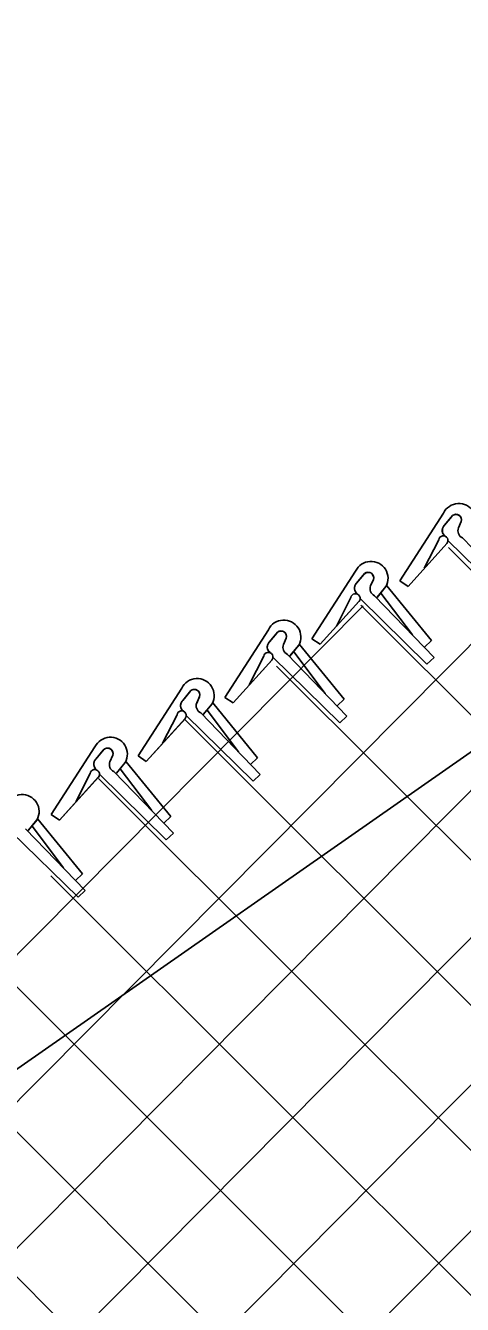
# Model space of a CAD drawing. Extents: x 0 to 2.85, y -0.1 to 1.83.
# Drawn here: x 1.8553 to 1.8793, y 1.6124 to 1.6826 of the extents above; entities that cross this region are included whole.
import ezdxf

# ---------------------------------------------------------------- set-up
doc = ezdxf.new("R2010")
doc.units = 0
doc.layers.add('sb_Chainlink Fence', color=7, linetype='Continuous')
doc.layers.add('sb_Existing Structural Steel', color=7, linetype='Continuous')

msp = doc.modelspace()

# ---------------------------------------------------------------- linework, layer by layer
at = {"layer": 'sb_Chainlink Fence'}
for p, q in [((1.6483040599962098, 1.3830225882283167), (1.9873022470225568, 1.7249794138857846)), ((1.6649561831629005, 1.4078165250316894), (1.9657124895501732, 1.7111977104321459)), ((1.6693615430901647, 1.4202829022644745), (1.9434812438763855, 1.6968633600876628)), ((1.6692900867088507, 1.4282724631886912), (1.9195038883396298, 1.6807548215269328)), ((1.669218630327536, 1.4362620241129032), (1.8969346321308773, 1.6659979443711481)), ((1.878212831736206, 1.6558238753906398), (1.8758204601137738, 1.6521062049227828)), ((1.8782683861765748, 1.6551557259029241), (1.8787072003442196, 1.6556880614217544)), ((1.8786666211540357, 1.655644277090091), (1.8782683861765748, 1.6551557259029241)), ((1.8791920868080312, 1.6553649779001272), (1.8790327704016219, 1.6550087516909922)), ((1.879033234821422, 1.6550213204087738), (1.879191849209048, 1.6553569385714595)), ((1.8762700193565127, 1.651806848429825), (1.8784118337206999, 1.654169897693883)), ((1.8762700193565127, 1.651806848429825), (1.878398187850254, 1.6541559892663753)), ((1.877952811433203, 1.6543651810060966), (1.8771597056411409, 1.6528040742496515)), ((1.8784549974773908, 1.6543199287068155), (1.8821254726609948, 1.6507206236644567)), ((1.8784848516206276, 1.653936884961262), (1.9573223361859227, 1.5750994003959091)), ((1.8792509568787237, 1.6544719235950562), (1.8825169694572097, 1.651083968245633)), ((1.8733969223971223, 1.6526444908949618), (1.8710045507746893, 1.6489268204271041)), ((1.8734524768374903, 1.6519763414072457), (1.8738912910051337, 1.6525086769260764)), ((1.8738507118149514, 1.6524648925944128), (1.8734524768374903, 1.6519763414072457)), ((1.8743761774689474, 1.6521855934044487), (1.8742168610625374, 1.6518293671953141)), ((1.8742173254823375, 1.6518419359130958), (1.8743759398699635, 1.652177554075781)), ((1.874571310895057, 1.6511986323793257), (1.8750595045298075, 1.6517907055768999)), ((1.8745777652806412, 1.6512076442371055), (1.8750619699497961, 1.6517927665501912)), ((1.8750595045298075, 1.6517907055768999), (1.8750951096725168, 1.6518592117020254)), ((1.8750951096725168, 1.6518592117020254), (1.875125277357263, 1.6519324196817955)), ((1.8775556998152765, 1.6488289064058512), (1.8751069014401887, 1.6518346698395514)), ((1.8758204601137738, 1.6521062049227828), (1.8762700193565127, 1.651806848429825)), ((1.8731369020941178, 1.6511857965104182), (1.872343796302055, 1.6496246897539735)), ((1.873639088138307, 1.6511405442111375), (1.877309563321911, 1.6475412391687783)), ((1.8744350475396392, 1.6512925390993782), (1.8777010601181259, 1.6479045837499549)), ((1.8765128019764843, 1.6491485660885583), (1.8747883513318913, 1.6514381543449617)), ((1.6690183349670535, 1.4441351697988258), (1.8738026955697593, 1.6507376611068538)), ((1.8714541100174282, 1.648627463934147), (1.8735959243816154, 1.6509905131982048)), ((1.8714541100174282, 1.648627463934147), (1.8735822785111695, 1.6509766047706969)), ((1.8736781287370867, 1.6507819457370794), (1.9446434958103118, 1.5798165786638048)), ((1.8686181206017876, 1.649425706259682), (1.8662257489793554, 1.6457080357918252)), ((1.8686736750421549, 1.6487575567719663), (1.8691124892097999, 1.649289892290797)), ((1.8690719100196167, 1.6492461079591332), (1.8686736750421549, 1.6487575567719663)), ((1.8695973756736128, 1.6489668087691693), (1.8694380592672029, 1.6486105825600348)), ((1.8694385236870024, 1.6486231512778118), (1.8695971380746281, 1.6489587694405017)), ((1.8697925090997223, 1.647979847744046), (1.8702807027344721, 1.6485719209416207)), ((1.8697989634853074, 1.6479888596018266), (1.8702831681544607, 1.6485739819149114)), ((1.8702807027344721, 1.6485719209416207), (1.8703163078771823, 1.6486404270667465)), ((1.8703163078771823, 1.6486404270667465), (1.8703464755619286, 1.6487136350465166)), ((1.872776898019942, 1.6456101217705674), (1.8703280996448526, 1.6486158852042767)), ((1.8710045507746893, 1.6489268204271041), (1.8714541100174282, 1.648627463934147)), ((1.8775556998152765, 1.6488289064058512), (1.8771642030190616, 1.6484655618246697)), ((1.8666753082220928, 1.6454086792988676), (1.8688171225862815, 1.6477717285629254)), ((1.8666753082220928, 1.6454086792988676), (1.8688034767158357, 1.6477578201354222)), ((1.8683581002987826, 1.6479670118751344), (1.8675649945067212, 1.6464059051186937)), ((1.8688602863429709, 1.6479217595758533), (1.8725307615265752, 1.6443224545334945)), ((1.8696562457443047, 1.6480737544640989), (1.8729222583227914, 1.644685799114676)), ((1.871734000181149, 1.6459297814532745), (1.8700095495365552, 1.6482193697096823)), ((1.8777010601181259, 1.6479045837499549), (1.877309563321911, 1.6475412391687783)), ((1.8690662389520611, 1.6474321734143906), (1.9469005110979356, 1.569597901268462)), ((1.8638651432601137, 1.646218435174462), (1.8614727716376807, 1.6425007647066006)), ((1.8639206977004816, 1.6455502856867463), (1.8643595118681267, 1.6460826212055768)), ((1.8643189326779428, 1.646038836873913), (1.8639206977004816, 1.6455502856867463)), ((1.864844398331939, 1.6457595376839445), (1.864685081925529, 1.6454033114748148)), ((1.8646855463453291, 1.6454158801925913), (1.864844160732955, 1.6457514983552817)), ((1.8655633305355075, 1.6454331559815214), (1.8655934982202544, 1.6455063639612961)), ((1.8662257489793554, 1.6457080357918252), (1.8666753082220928, 1.6454086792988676)), ((1.872776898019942, 1.6456101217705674), (1.872385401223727, 1.6452467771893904)), ((1.8636051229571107, 1.6447597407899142), (1.862812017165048, 1.6431986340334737)), ((1.8649032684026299, 1.6448664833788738), (1.8681692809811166, 1.6414785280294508)), ((1.865039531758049, 1.6447725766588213), (1.8655277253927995, 1.645364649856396)), ((1.8650459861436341, 1.6447815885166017), (1.8655301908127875, 1.6453667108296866)), ((1.8669810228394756, 1.6427225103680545), (1.865256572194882, 1.6450120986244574)), ((1.8655277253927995, 1.645364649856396), (1.8655633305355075, 1.6454331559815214)), ((1.8680239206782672, 1.642402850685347), (1.8655751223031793, 1.645408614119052)), ((1.8619223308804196, 1.6422014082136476), (1.8640641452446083, 1.6445644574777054)), ((1.8619223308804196, 1.6422014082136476), (1.864050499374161, 1.644550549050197)), ((1.864040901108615, 1.6444958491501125), (1.9420801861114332, 1.5664565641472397)), ((1.8641073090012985, 1.6447144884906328), (1.8677777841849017, 1.641115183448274)), ((1.8729222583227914, 1.644685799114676), (1.8725307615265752, 1.6443224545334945)), ((1.8591066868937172, 1.6429967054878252), (1.8567143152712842, 1.6392790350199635)), ((1.8591622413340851, 1.6423285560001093), (1.8596010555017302, 1.6428608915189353)), ((1.8595604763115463, 1.6428171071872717), (1.8591622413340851, 1.6423285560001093)), ((1.8600859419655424, 1.6425378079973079), (1.8599266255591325, 1.6421815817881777)), ((1.8599270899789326, 1.6421941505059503), (1.8600857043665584, 1.6425297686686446)), ((1.8602810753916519, 1.6415508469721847), (1.8607692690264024, 1.6421429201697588)), ((1.860287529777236, 1.641559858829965), (1.860771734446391, 1.6421449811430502)), ((1.8607692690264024, 1.6421429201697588), (1.8608048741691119, 1.6422114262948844)), ((1.8608048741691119, 1.6422114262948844), (1.8608350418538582, 1.6422846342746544)), ((1.8632654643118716, 1.6391811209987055), (1.8608166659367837, 1.6421868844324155)), ((1.8614727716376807, 1.6425007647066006), (1.8619223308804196, 1.6422014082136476)), ((1.8680239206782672, 1.642402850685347), (1.8676324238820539, 1.6420395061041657)), ((1.857163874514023, 1.6389796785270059), (1.859305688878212, 1.6413427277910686)), ((1.857163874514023, 1.6389796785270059), (1.8592920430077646, 1.6413288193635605)), ((1.8588466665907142, 1.6415380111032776), (1.85805356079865, 1.6399769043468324)), ((1.8593074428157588, 1.6412676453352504), (1.937384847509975, 1.5631902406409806)), ((1.859348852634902, 1.6414927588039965), (1.8630193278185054, 1.6378934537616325)), ((1.8601448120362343, 1.6416447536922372), (1.86341082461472, 1.638256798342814)), ((1.8622225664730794, 1.6395007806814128), (1.8604981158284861, 1.6417903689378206)), ((1.8681692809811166, 1.6414785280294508), (1.8677777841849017, 1.641115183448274)), ((1.8559648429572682, 1.6390645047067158), (1.8559950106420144, 1.639137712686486)), ((1.8567143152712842, 1.6392790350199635), (1.857163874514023, 1.6389796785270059)), ((1.8632654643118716, 1.6391811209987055), (1.8628739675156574, 1.6388177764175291)), ((1.8553047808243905, 1.6384978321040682), (1.8585707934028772, 1.6351098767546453)), ((1.8554410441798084, 1.6384039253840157), (1.8559292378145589, 1.6389959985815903)), ((1.8554474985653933, 1.6384129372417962), (1.8559317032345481, 1.638998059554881)), ((1.857382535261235, 1.6363538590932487), (1.8556580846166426, 1.6386434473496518)), ((1.8559292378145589, 1.6389959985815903), (1.8559648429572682, 1.6390645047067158)), ((1.8584254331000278, 1.6360341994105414), (1.8559766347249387, 1.6390399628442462)), ((1.8545088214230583, 1.6383458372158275), (1.858179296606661, 1.6347465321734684)), ((1.86341082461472, 1.638256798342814), (1.8630193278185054, 1.6378934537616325)), ((1.8566964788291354, 1.635916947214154), (1.932502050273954, 1.5601113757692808)), ((1.8584254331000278, 1.6360341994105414), (1.858033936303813, 1.6356708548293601)), ((1.8585707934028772, 1.6351098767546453), (1.858179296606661, 1.6347465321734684)), ((1.85253398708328, 1.6321177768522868), (1.9260275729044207, 1.5586241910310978)), ((1.8448769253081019, 1.6318131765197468), (1.9229589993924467, 1.553731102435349)), ((1.8422042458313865, 1.6265241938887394), (1.9189177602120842, 1.5498106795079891))]:
    msp.add_line(p, q, dxfattribs=at)
for centre, radius, start, end in [((1.8790561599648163, 1.6554191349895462), 0.0009354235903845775, 331.45549705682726, 154.36214988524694), ((1.878901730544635, 1.6554526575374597), 0.0003033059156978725, 343.19712227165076, 140.81917528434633), ((1.8789028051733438, 1.6554541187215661), 0.0003049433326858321, 341.4167240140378, 129.89976505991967), ((1.8782052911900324, 1.65432407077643), 0.00025580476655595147, 319.7038284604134, 170.7519254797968), ((1.878531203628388, 1.6548755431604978), 0.0003843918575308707, 140.884026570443, 233.68761918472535), ((1.8785417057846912, 1.6548761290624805), 0.0003909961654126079, 134.34955187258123, 232.91672433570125), ((1.8794223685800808, 1.654854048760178), 0.00041880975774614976, 157.16565139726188, 245.8401999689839), ((1.8742402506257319, 1.6522397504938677), 0.0009354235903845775, 331.45549705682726, 154.36214988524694), ((1.8740858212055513, 1.6522732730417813), 0.0003033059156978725, 343.19712227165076, 140.81917528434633), ((1.8740868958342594, 1.6522747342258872), 0.0003049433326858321, 341.4167240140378, 129.89976505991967), ((1.8737152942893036, 1.6516961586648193), 0.0003843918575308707, 140.884026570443, 233.68761918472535), ((1.8737257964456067, 1.651696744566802), 0.0003909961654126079, 134.34955187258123, 232.91672433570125), ((1.8746064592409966, 1.6516746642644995), 0.00041880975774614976, 157.16565139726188, 245.8401999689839), ((1.873389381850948, 1.6511446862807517), 0.00025580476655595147, 319.7038284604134, 170.7519254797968), ((1.8694614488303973, 1.6490209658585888), 0.0009354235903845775, 331.45549705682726, 154.36214988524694), ((1.8693070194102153, 1.649054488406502), 0.0003033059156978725, 343.19712227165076, 140.81917528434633), ((1.8693080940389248, 1.6490559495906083), 0.0003049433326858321, 341.4167240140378, 129.89976505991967), ((1.8689364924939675, 1.64847737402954), 0.0003843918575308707, 140.884026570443, 233.68761918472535), ((1.8689469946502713, 1.6484779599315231), 0.0003909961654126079, 134.34955187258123, 232.91672433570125), ((1.8698276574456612, 1.6484558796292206), 0.00041880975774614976, 157.16565139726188, 245.8401999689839), ((1.8686105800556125, 1.6479259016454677), 0.00025580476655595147, 319.7038284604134, 170.7519254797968), ((1.864708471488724, 1.6458136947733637), 0.0009354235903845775, 331.45549705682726, 154.36214988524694), ((1.8645551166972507, 1.6458486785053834), 0.0003049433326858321, 341.4167240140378, 129.89976505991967), ((1.8641835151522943, 1.64527010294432), 0.0003843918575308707, 140.884026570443, 233.68761918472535), ((1.864194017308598, 1.645270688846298), 0.0003909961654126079, 134.34955187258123, 232.91672433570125), ((1.8645540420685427, 1.645847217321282), 0.0003033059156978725, 343.19712227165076, 140.81917528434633), ((1.8638576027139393, 1.6447186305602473), 0.00025580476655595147, 319.7038284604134, 170.7519254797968), ((1.865074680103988, 1.6452486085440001), 0.00041880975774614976, 157.16565139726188, 245.8401999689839), ((1.8599500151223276, 1.6425919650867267), 0.0009354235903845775, 331.45549705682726, 154.36214988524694), ((1.8597955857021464, 1.6426254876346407), 0.0003033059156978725, 343.19712227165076, 140.81917528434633), ((1.8597966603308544, 1.6426269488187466), 0.0003049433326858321, 341.4167240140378, 129.89976505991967), ((1.8594250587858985, 1.6420483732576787), 0.0003843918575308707, 140.884026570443, 233.68761918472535), ((1.8594355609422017, 1.642048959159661), 0.0003909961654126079, 134.34955187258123, 232.91672433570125), ((1.8603162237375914, 1.6420268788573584), 0.00041880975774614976, 157.16565139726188, 245.8401999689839), ((1.859099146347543, 1.6414969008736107), 0.00025580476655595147, 319.7038284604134, 170.7519254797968), ((1.8551099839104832, 1.639445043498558), 0.0009354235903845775, 331.45549705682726, 154.36214988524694)]:
    msp.add_arc(centre, radius, start, end, dxfattribs=at)
at = {"layer": 'sb_Existing Structural Steel'}
msp.add_line((1.9988088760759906, 1.7258849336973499), (1.7766054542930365, 1.5706835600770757), dxfattribs=at)

doc.saveas('drawing.dxf')
